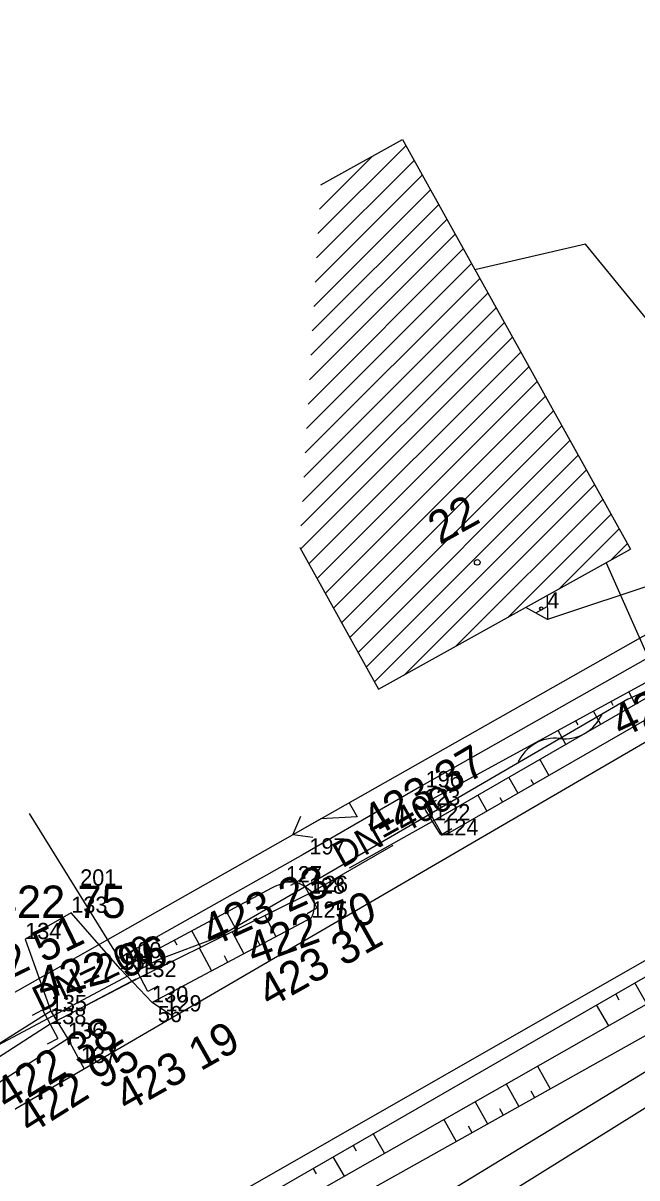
# Model space of a CAD drawing. Extents: x -559180 to -551373, y -1076947 to -1072071.
# Drawn here: x -554851.92 to -554833.01, y -1072972.28 to -1072936.69 of the extents above; entities that cross this region are included whole.
import ezdxf

# ---------------------------------------------------------------- set-up
doc = ezdxf.new("R2010")
doc.units = 0
for name, color, linetype in [('12_PLOTY', 7, 'Continuous'), ('13_PLOTY', 7, 'Continuous'), ('14_BUDOVY', 7, 'Continuous'), ('17_KOMUNIKACE', 7, 'Continuous'), ('18_POLOHOPIS', 7, 'Continuous'), ('1_VODA_ZN', 7, 'Continuous'), ('20_EL_ZN', 7, 'Continuous'), ('26_SRAFY', 7, 'Continuous'), ('27_HRANA_PATA', 7, 'Continuous'), ('2_VODOVOD', 7, 'Continuous'), ('30_SDEL_ZN', 7, 'Continuous'), ('32', 7, 'Continuous'), ('3_BODY', 7, 'Continuous'), ('40_KANAL_ZN', 7, 'Continuous'), ('47_ZN_STAV_OBJ$', 7, 'Continuous'), ('49_POPIS_KANAL', 7, 'Continuous'), ('54_C_POPISNA', 7, 'Continuous'), ('6_VYSKY', 7, 'Continuous'), ('kanal_stáv', 7, 'Continuous'), ('NNnadzemní', 7, 'Continuous')]:
    doc.layers.add(name, color=color, linetype=linetype)

# ---------------------------------------------------------------- blocks, each defined once
blk = doc.blocks.new('POINT_DISPLAY')
blk.add_line((0, 0), (0, 0))
blk = doc.blocks.new('VYUST')
at = {"layer": '40_KANAL_ZN'}
for p, q in [((-0.35, 0.5), (0, 0.5)), ((0, 0.5), (0, -0.5)), ((0, 0), (3, 0.001)), ((-0.35, -0.5), (0, -0.5))]:
    blk.add_line(p, q, dxfattribs=at)
blk = doc.blocks.new('JS400')
at = {"layer": '49_POPIS_KANAL'}
blk.add_text('DN=400', height=0.8, rotation=0, dxfattribs=at).set_placement((0.698, -0.047))
blk = doc.blocks.new('JS200')
at = {"layer": '49_POPIS_KANAL'}
blk.add_text('DN=200', height=0.8, rotation=0, dxfattribs=at).set_placement((0.594, -0.154))
blk = doc.blocks.new('T')
at = {"layer": '6_VYSKY'}
blk.add_circle((0, 0), 0.05, dxfattribs=at)
blk = doc.blocks.new('KONZ')
at = {"layer": '20_EL_ZN'}
for p, q in [((-0.351, 0), (0, 0.65)), ((0, 0.65), (0.4, 0)), ((0.215, 0.3), (-0.188, 0.3))]:
    blk.add_line(p, q, dxfattribs=at)
blk = doc.blocks.new('BZ')
at = {"layer": '47_ZN_STAV_OBJ$'}
blk.add_circle((0, 0), 0.0875, dxfattribs=at)
blk = doc.blocks.new('ELNN')
at = {"layer": '20_EL_ZN'}
for p, q in [((0.5, 0), (0.5, 0.5)), ((0.5, 0.5), (1.5, 0)), ((0, 0), (0.5, 0)), ((1.5, 0), (2.5, 0))]:
    blk.add_line(p, q, dxfattribs=at)
blk.add_lwpolyline([(2, 0.375), (2.5, 0), (2, -0.375)], dxfattribs=at)
blk = doc.blocks.new('SDEP')
at = {"layer": '30_SDEL_ZN'}
for centre, radius, start, end in [((0.75, -1.001), 1.251, 53.1529, 126.8469), ((2.25, 1), 1.25, 233.13, 306.8698)]:
    blk.add_arc(centre, radius, start, end, dxfattribs=at)

msp = doc.modelspace()

# ---------------------------------------------------------------- linework, layer by layer
at = {"layer": '12_PLOTY'}
for p, q in [((-554831.77, -1072955.74), (-554839.71, -1072960.24)), ((-554839.71, -1072960.24), (-554843.29, -1072962.31)), ((-554848.96, -1072965.51), (-554851.729, -1072961.048)), ((-554850.08, -1072980.9), (-554820.32, -1072962.38)), ((-554843.29, -1072962.31), (-554848.96, -1072965.51))]:
    msp.add_line(p, q, dxfattribs=at)
at = {"layer": '13_PLOTY'}
for p, q in [((-554833.29, -1072957.52), (-554832.298, -1072957.077)), ((-554833.29, -1072957.52), (-554845.9, -1072964.86)), ((-554845.9, -1072964.86), (-554847.76, -1072965.56)), ((-554847.76, -1072965.56), (-554868.95, -1072976.86))]:
    msp.add_line(p, q, dxfattribs=at)
at = {"layer": '14_BUDOVY'}
for p, q in [((-554842.75, -1072941.672), (-554840.238, -1072940.274)), ((-554840.238, -1072940.274), (-554833.21, -1072952.9)), ((-554843.402, -1072952.851), (-554840.97, -1072957.22)), ((-554840.97, -1072957.22), (-554833.21, -1072952.9))]:
    msp.add_line(p, q, dxfattribs=at)
at = {"layer": '17_KOMUNIKACE'}
for p, q in [((-554814.62, -1072955.21), (-554852.82, -1072977.05)), ((-554830.94, -1072957.8), (-554854.87, -1072971.73)), ((-554850.44, -1072964.11), (-554851.86, -1072964.92)), ((-554848.92, -1072965.85), (-554850.44, -1072964.11)), ((-554851.86, -1072964.92), (-554851.07, -1072967.14)), ((-554847.95, -1072966.87), (-554848.92, -1072965.85)), ((-554851.07, -1072967.14), (-554850.54, -1072967.99)), ((-554847.292, -1072967.319), (-554847.95, -1072966.87)), ((-554850.54, -1072967.99), (-554850.044, -1072968.921))]:
    msp.add_line(p, q, dxfattribs=at)
at = {"layer": '18_POLOHOPIS'}
msp.add_line((-554833.964, -1072953.32), (-554832.298, -1072957.077), dxfattribs=at)
at = {"layer": '26_SRAFY'}
for p, q in [((-554833.742, -1072957.719), (-554833.807, -1072957.6)), ((-554833.054, -1072957.687), (-554833.263, -1072957.303)), ((-554834.128, -1072958.305), (-554834.351, -1072957.896)), ((-554834.826, -1072958.319), (-554834.895, -1072958.193)), ((-554835.202, -1072958.924), (-554835.439, -1072958.49)), ((-554836.003, -1072959.385), (-554835.722, -1072959.874)), ((-554836.959, -1072959.935), (-554836.678, -1072960.423)), ((-554836.284, -1072960.002), (-554836.2, -1072960.148)), ((-554837.914, -1072960.485), (-554837.634, -1072960.973)), ((-554837.24, -1072960.552), (-554837.156, -1072960.698)), ((-554845.356, -1072964.627), (-554845.644, -1072964.091)), ((-554844.479, -1072964.193), (-554844.134, -1072964.842)), ((-554846.451, -1072965.17), (-554846.72, -1072964.669)), ((-554846.099, -1072964.535), (-554846.182, -1072964.38)), ((-554845.486, -1072964.692), (-554845.126, -1072965.369)), ((-554847.181, -1072965.103), (-554847.258, -1072964.958)), ((-554844.736, -1072964.906), (-554844.63, -1072965.105)), ((-554847.547, -1072965.712), (-554847.797, -1072965.247)), ((-554846.494, -1072965.191), (-554846.118, -1072965.896)), ((-554845.733, -1072965.425), (-554845.622, -1072965.633)), ((-554832.703, -1072966.917), (-554833.079, -1072966.266)), ((-554833.554, -1072966.8), (-554833.666, -1072966.605)), ((-554833.882, -1072967.588), (-554834.254, -1072966.944)), ((-554836.076, -1072968.837), (-554835.685, -1072969.535)), ((-554837.036, -1072969.383), (-554836.649, -1072970.075)), ((-554836.284, -1072969.597), (-554836.167, -1072969.805)), ((-554837.996, -1072969.93), (-554837.613, -1072970.614)), ((-554837.247, -1072970.138), (-554837.131, -1072970.344)), ((-554838.956, -1072970.476), (-554838.577, -1072971.153)), ((-554838.209, -1072970.679), (-554838.095, -1072970.884)), ((-554840.787, -1072971.519), (-554841.135, -1072970.915)), ((-554841.648, -1072971.451), (-554841.751, -1072971.271)), ((-554842.023, -1072972.222), (-554842.367, -1072971.626)), ((-554842.88, -1072972.159), (-554842.983, -1072971.982))]:
    msp.add_line(p, q, dxfattribs=at)
at = {"layer": '27_HRANA_PATA'}
for p, q in [((-554832.26, -1072957.23), (-554839.26, -1072961.26)), ((-554843.12, -1072963.52), (-554848.31, -1072966.09)), ((-554843.04, -1072964.26), (-554847.95, -1072966.87)), ((-554853.95, -1072978.31), (-554830.07, -1072964.53)), ((-554853.58, -1072978.8), (-554829.58, -1072965.14)), ((-554853.28, -1072979.38), (-554829.17, -1072965.89)), ((-554851.07, -1072967.14), (-554858.608, -1072971.885)), ((-554851.09, -1072967.54), (-554858.3, -1072972.2))]:
    msp.add_line(p, q, dxfattribs=at)
for points in [[(-554831.639, -1072956.417), (-554839.411, -1072960.656), (-554839.515, -1072960.73), (-554839.57, -1072960.79)], [(-554831.205, -1072957.276), (-554838.778, -1072961.631), (-554838.901, -1072961.685), (-554839.01, -1072961.72)], [(-554839.57, -1072960.79), (-554839.559, -1072960.869), (-554839.526, -1072960.959), (-554839.133, -1072961.597), (-554839.084, -1072961.661), (-554839.01, -1072961.72)], [(-554843.83, -1072963.17), (-554844.03, -1072963.242), (-554844.147, -1072963.291), (-554844.27, -1072963.353), (-554848.92, -1072965.85)], [(-554843.03, -1072963.47), (-554843.139, -1072963.378), (-554843.248, -1072963.3), (-554843.353, -1072963.239), (-554843.455, -1072963.19), (-554843.547, -1072963.174), (-554843.646, -1072963.17), (-554843.732, -1072963.162), (-554843.83, -1072963.17)], [(-554843.04, -1072964.26), (-554843.005, -1072964.189), (-554842.98, -1072964.111), (-554842.941, -1072963.934), (-554842.947, -1072963.788), (-554842.965, -1072963.689), (-554842.993, -1072963.57), (-554843.03, -1072963.47)], [(-554850.54, -1072967.99), (-554857.888, -1072972.665), (-554857.975, -1072972.707), (-554858.06, -1072972.73)]]:
    msp.add_lwpolyline(points, dxfattribs=at)
at = {"layer": '2_VODOVOD'}
for p, q in [((-554834.596, -1072943.502), (-554838.001, -1072944.293)), ((-554827.33, -1072952.43), (-554834.596, -1072943.502))]:
    msp.add_line(p, q, dxfattribs=at)
at = {"layer": '32'}
for p, q in [((-554842.838, -1072943.174), (-554840.131, -1072940.467)), ((-554842.794, -1072942.423), (-554841.156, -1072940.785)), ((-554842.881, -1072943.925), (-554839.878, -1072940.921)), ((-554842.925, -1072944.676), (-554839.625, -1072941.375)), ((-554842.969, -1072945.427), (-554839.372, -1072941.83)), ((-554843.013, -1072946.177), (-554839.119, -1072942.284)), ((-554843.057, -1072946.928), (-554838.866, -1072942.738)), ((-554843.1, -1072947.679), (-554838.614, -1072943.192)), ((-554843.144, -1072948.43), (-554838.361, -1072943.647)), ((-554843.188, -1072949.181), (-554838.108, -1072944.101)), ((-554843.232, -1072949.932), (-554837.855, -1072944.555)), ((-554843.276, -1072950.683), (-554837.602, -1072945.009)), ((-554843.319, -1072951.434), (-554837.349, -1072945.464)), ((-554843.363, -1072952.185), (-554837.096, -1072945.918)), ((-554843.374, -1072952.902), (-554836.844, -1072946.372)), ((-554843.121, -1072953.356), (-554836.591, -1072946.826)), ((-554842.868, -1072953.811), (-554836.338, -1072947.281)), ((-554842.615, -1072954.265), (-554836.085, -1072947.735)), ((-554842.362, -1072954.719), (-554835.832, -1072948.189)), ((-554842.109, -1072955.173), (-554835.579, -1072948.643)), ((-554841.856, -1072955.628), (-554835.326, -1072949.098)), ((-554841.604, -1072956.082), (-554835.074, -1072949.552)), ((-554841.351, -1072956.536), (-554834.821, -1072950.006)), ((-554841.098, -1072956.99), (-554834.568, -1072950.46)), ((-554840.181, -1072956.781), (-554834.315, -1072950.915)), ((-554838.586, -1072955.893), (-554834.062, -1072951.369)), ((-554836.991, -1072955.005), (-554833.809, -1072951.823)), ((-554835.396, -1072954.117), (-554833.557, -1072952.277)), ((-554833.801, -1072953.229), (-554833.304, -1072952.732))]:
    msp.add_line(p, q, dxfattribs=at)
at = {"layer": 'kanal_stáv'}
msp.add_lwpolyline([(-554749.99, -1072921.56), (-554804.76, -1072951.95), (-554871.2, -1072992.45), (-554889.81, -1073004.17), (-554899.22, -1072993.04), (-554918.94, -1072969.72), (-554916.49, -1072948.34), (-554936.72, -1072916.21), (-554958.93, -1072885.67), (-555000, -1072864.327)], dxfattribs=at)
at = {"layer": 'NNnadzemní'}
for q in [(-554856.5, -1072969.01), (-554835.77, -1072955.07)]:
    msp.add_line((-554826.46, -1072951.98), q, dxfattribs=at)

# ---------------------------------------------------------------- block references
at = {"layer": '1_VODA_ZN'}
for p in [(-554835.96, -1072954.73), (-554839.71, -1072960.24), (-554839.57, -1072960.79), (-554839.26, -1072961.26), (-554839.01, -1072961.72), (-554843.29, -1072962.31), (-554850.35, -1072963.27), (-554843.83, -1072963.17), (-554843.12, -1072963.52), (-554843.03, -1072963.47), (-554850.44, -1072964.11), (-554843.04, -1072964.26), (-554851.86, -1072964.92), (-554848.96, -1072965.51), (-554848.92, -1072965.85), (-554848.31, -1072966.09), (-554851.07, -1072967.14), (-554847.95, -1072966.87), (-554847.54, -1072967.15), (-554851.09, -1072967.54), (-554847.96, -1072967.48), (-554850.54, -1072967.99), (-554850.14, -1072968.74)]:
    msp.add_blockref('POINT_DISPLAY', p, dxfattribs=at)
at = {"layer": '20_EL_ZN'}
for name, p, xscale, yscale, rotation in [('KONZ', (-554836.087, -1072954.502), 0.9999983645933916, 0.9999983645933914, -150.81916672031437), ('ELNN', (-554841.44, -1072960.472), 1.000000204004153, 1.0000002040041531, -150.4506327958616)]:
    msp.add_blockref(name, p, dxfattribs=dict(at, xscale=xscale, yscale=yscale, rotation=rotation))
at = {"layer": '30_SDEL_ZN', "xscale": 0.9999985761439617, "yscale": 0.9999985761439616, "rotation": 30.202663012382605}
msp.add_blockref('SDEP', (-554836.68, -1072959.493), dxfattribs=at)
at = {"layer": '32'}
for p in [(-554842.75, -1072941.672), (-554843.402, -1072952.851)]:
    msp.add_blockref('POINT_DISPLAY', p, dxfattribs=at)
at = {"layer": '40_KANAL_ZN'}
for p, xscale, yscale, rotation in [((-554839.26, -1072961.26), 0.9999992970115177, 0.9999992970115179, -150.5781088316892), ((-554843.12, -1072963.52), 1.0000000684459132, 1.0000000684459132, 29.893767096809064), ((-554851.09, -1072967.54), 1.0000000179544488, 1.000000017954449, 27.717508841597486), ((-554848.31, -1072966.09), 0.9999986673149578, 0.9999986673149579, -152.31650215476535)]:
    msp.add_blockref('VYUST', p, dxfattribs=dict(at, xscale=xscale, yscale=yscale, rotation=rotation))
at = {"layer": '47_ZN_STAV_OBJ$'}
msp.add_blockref('BZ', (-554837.931, -1072953.308), dxfattribs=at)
at = {"layer": '49_POPIS_KANAL'}
for name, p, xscale, yscale, rotation in [('JS400', (-554842.723, -1072963.044), 1.0000009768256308, 1.0000009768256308, 29.21009032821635), ('JS200', (-554851.984, -1072967.302), 1.0000012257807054, 1.0000012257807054, 25.818931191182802)]:
    msp.add_blockref(name, p, dxfattribs=dict(at, xscale=xscale, yscale=yscale, rotation=rotation))
at = {"layer": '6_VYSKY'}
msp.add_blockref('T', (-554835.96, -1072954.73), dxfattribs=at)
msp.add_blockref('T', (-554835.96, -1072954.73), dxfattribs=at)

# ---------------------------------------------------------------- texts
at = {"layer": '3_BODY'}
for s, p in [(' 4', (-554835.96, -1072954.73)), (' 196', (-554839.71, -1072960.24)), ('123', (-554839.57, -1072960.79)), ('122', (-554839.26, -1072961.26)), ('124', (-554839.01, -1072961.72)), (' 197', (-554843.29, -1072962.31)), (' 201', (-554850.35, -1072963.27)), ('127', (-554843.83, -1072963.17)), ('128', (-554843.12, -1072963.52)), ('126', (-554843.03, -1072963.47)), ('133', (-554850.44, -1072964.11)), ('125', (-554843.04, -1072964.26)), ('134', (-554851.86, -1072964.92)), (' 200', (-554848.96, -1072965.51)), ('131', (-554848.92, -1072965.85)), ('132', (-554848.31, -1072966.09)), ('130', (-554847.95, -1072966.87)), ('135', (-554851.07, -1072967.14)), ('129', (-554847.54, -1072967.15)), ('138', (-554851.09, -1072967.54)), (' 56', (-554847.96, -1072967.48)), ('136', (-554850.54, -1072967.99)), ('137', (-554850.14, -1072968.74))]:
    msp.add_text(s, height=0.5, dxfattribs=at).set_placement(p)
at = {"layer": '54_C_POPISNA'}
msp.add_text('22', height=1, rotation=29.1047, dxfattribs=at).set_placement((-554839.083, -1072952.777))
at = {"layer": '6_VYSKY'}
for s, rotation, p in [('423 18', 25.1535, (-554833.497, -1072958.735)), ('423 37', 30.5249, (-554841.098, -1072961.817)), ('423 23', 24.3045, (-554846.129, -1072965.182)), ('422 70', 20.0067, (-554844.811, -1072965.743)), ('422 51', 25.9488, (-554853.645, -1072966.806)), ('423 31', 29.4191, (-554844.327, -1072967.058)), ('422 96', 15.2708, (-554851.347, -1072966.804)), ('422 38', 31.4585, (-554852.414, -1072970.229)), ('423 19', 29.4282, (-554848.725, -1072970.28)), ('422 95', 32.0902, (-554851.71, -1072970.959))]:
    msp.add_text(s, height=1, rotation=rotation, dxfattribs=at).set_placement(p)
msp.add_text('422 75', height=1, dxfattribs=at).set_placement((-554852.855, -1072964.27))

doc.saveas('drawing.dxf')
